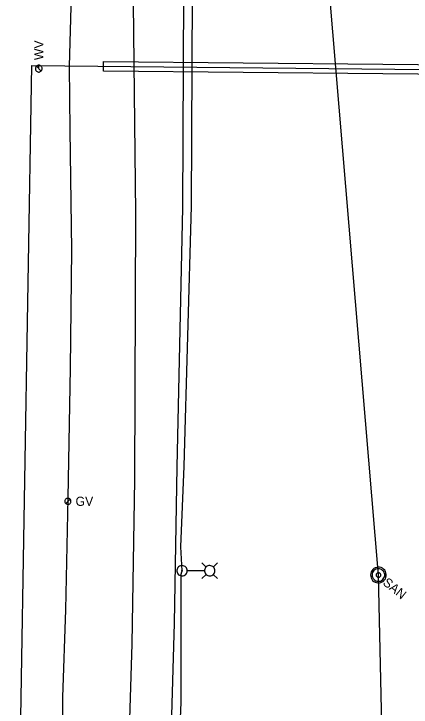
# Model space of a CAD drawing. Extents: x 596028 to 606371, y 330010 to 403088.
# Drawn here: x 604825.8 to 604992.6, y 333256.4 to 333547.6 of the extents above; entities that cross this region are included whole.
import ezdxf

# ---------------------------------------------------------------- set-up
doc = ezdxf.new("R2010")
doc.units = 0
for name, color, linetype in [('E_FTMS_Conduit', 7, 'Continuous'), ('E_LTG', 7, 'Continuous'), ('E_LTG_CID', 7, 'Continuous'), ('E_UTL_E_UG', 7, 'Continuous'), ('E_UTL_G', 7, 'Continuous'), ('E_UTL_G_UG', 7, 'Continuous'), ('E_UTL_SAN_MH', 7, 'Continuous'), ('E_UTL_SAN_UG_MMSD', 7, 'Continuous'), ('E_UTL_W', 7, 'Continuous'), ('E_UTL_W_UG', 7, 'Continuous')]:
    doc.layers.add(name, color=color, linetype=linetype)

msp = doc.modelspace()

# ---------------------------------------------------------------- linework, layer by layer
at = {"layer": 'E_FTMS_Conduit'}
msp.add_lwpolyline([(604833.62, 332786.94), (604837.8, 332828.79), (604843.62, 332859.54), (604848.45, 332908.55), (604857.59, 332953.99), (604870.57, 332999.81), (604881.56, 333070.85), (604883.3, 333104.02), (604886.34, 333150.08), (604892.01, 333248.16), (604893.18, 333291.76), (604894.37, 333357.39), (604896.64, 333466.11), (604897.17, 333555.99)], dxfattribs=at)
at = {"layer": 'E_LTG'}
for points in [[(604906.45, 333315.24), (604904.67, 333317.01)], [(604909.5, 333315.24), (604911.27, 333317.01)], [(604898.55, 333313.71), (604898.51, 333314.13), (604898.39, 333314.52), (604898.2, 333314.89), (604897.94, 333315.21), (604897.63, 333315.49), (604897.27, 333315.69), (604896.88, 333315.83), (604896.47, 333315.89), (604896.06, 333315.87), (604895.66, 333315.77), (604895.28, 333315.6), (604894.95, 333315.36), (604894.66, 333315.06), (604894.44, 333314.71), (604894.28, 333314.33), (604894.2, 333313.92), (604894.2, 333313.51), (604894.28, 333313.1), (604894.44, 333312.72), (604894.66, 333312.37), (604894.95, 333312.07), (604895.28, 333311.83), (604895.66, 333311.66), (604896.06, 333311.56), (604896.47, 333311.54), (604896.88, 333311.6), (604897.27, 333311.73), (604897.63, 333311.94), (604897.94, 333312.21), (604898.2, 333312.54), (604898.39, 333312.9), (604898.51, 333313.3), (604898.55, 333313.71)], [(604896.54, 333313.71), (604896.53, 333313.74), (604896.52, 333313.78), (604896.51, 333313.8), (604896.49, 333313.83), (604896.47, 333313.85), (604896.44, 333313.86), (604896.41, 333313.88), (604896.38, 333313.88), (604896.35, 333313.88), (604896.32, 333313.87), (604896.29, 333313.86), (604896.26, 333313.84), (604896.24, 333313.82), (604896.22, 333313.79), (604896.21, 333313.76), (604896.2, 333313.73), (604896.2, 333313.7), (604896.21, 333313.67), (604896.22, 333313.64), (604896.24, 333313.61), (604896.26, 333313.59), (604896.29, 333313.57), (604896.32, 333313.56), (604896.35, 333313.55), (604896.38, 333313.55), (604896.41, 333313.55), (604896.44, 333313.56), (604896.47, 333313.58), (604896.49, 333313.6), (604896.51, 333313.62), (604896.52, 333313.65), (604896.53, 333313.68), (604896.54, 333313.71)], [(604910.15, 333313.71), (604910.11, 333314.13), (604909.99, 333314.52), (604909.8, 333314.89), (604909.55, 333315.21), (604909.24, 333315.49), (604908.88, 333315.69), (604908.49, 333315.83), (604908.08, 333315.89), (604907.66, 333315.87), (604907.26, 333315.77), (604906.89, 333315.6), (604906.55, 333315.36), (604906.26, 333315.06), (604906.04, 333314.71), (604905.89, 333314.33), (604905.81, 333313.92), (604905.81, 333313.51), (604905.89, 333313.1), (604906.04, 333312.72), (604906.26, 333312.37), (604906.55, 333312.07), (604906.89, 333311.83), (604907.26, 333311.66), (604907.66, 333311.56), (604908.08, 333311.54), (604908.49, 333311.6), (604908.88, 333311.73), (604909.24, 333311.94), (604909.55, 333312.21), (604909.8, 333312.54), (604909.99, 333312.9), (604910.11, 333313.3), (604910.15, 333313.71)], [(604905.76, 333313.71), (604898.58, 333313.71)], [(604906.45, 333312.19), (604904.67, 333310.41)], [(604909.5, 333312.19), (604911.27, 333310.41)]]:
    msp.add_lwpolyline(points, dxfattribs=at)
at = {"layer": 'E_LTG_CID'}
msp.add_lwpolyline([(604885.55, 333001.94), (604887.55, 333053.11), (604887.38, 333057.43), (604890.09, 333114.03), (604893.58, 333149.05), (604892.31, 333167.75), (604894.55, 333225.52), (604896.01, 333258.34), (604895.95, 333311.87), (604895.91, 333311.87), (604896.37, 333313.71), (604895.92, 333323.72), (604897.23, 333357.63), (604900.28, 333466.82), (604900.83, 333555.9)], dxfattribs=at)
at = {"layer": 'E_UTL_E_UG'}
msp.add_lwpolyline([(604808.26, 332737.58), (604807.78, 332750.65), (604807.96, 332775.5), (604808.38, 332791.31), (604815.08, 332849.74), (604822.32, 332885.57), (604833.34, 332928.58), (604839.6, 332951.01), (604848.87, 332992.8), (604856.97, 333034.28), (604864.88, 333090.5), (604871.07, 333164.58), (604871.07, 333164.57), (604871.34, 333168.95), (604872.08, 333173.54), (604873.02, 333206.22), (604875.47, 333283.07), (604876.52, 333351.85), (604877.02, 333463.99), (604875.73, 333577.42)], dxfattribs=at)
at = {"layer": 'E_UTL_G'}
for points in [[(604849.73, 333342.89), (604849.71, 333343.13), (604849.64, 333343.37), (604849.52, 333343.58), (604849.37, 333343.78), (604849.19, 333343.94), (604848.98, 333344.06), (604848.75, 333344.14), (604848.51, 333344.17), (604848.26, 333344.16), (604848.03, 333344.1), (604847.8, 333344), (604847.6, 333343.86), (604847.44, 333343.68), (604847.3, 333343.48), (604847.21, 333343.25), (604847.17, 333343.01), (604847.17, 333342.77), (604847.21, 333342.53), (604847.3, 333342.3), (604847.44, 333342.1), (604847.6, 333341.92), (604847.8, 333341.78), (604848.03, 333341.68), (604848.26, 333341.62), (604848.51, 333341.61), (604848.75, 333341.64), (604848.98, 333341.72), (604849.19, 333341.84), (604849.37, 333342), (604849.52, 333342.2), (604849.64, 333342.41), (604849.71, 333342.65), (604849.73, 333342.89)], [(604847.54, 333341.98), (604849.35, 333343.8)]]:
    msp.add_lwpolyline(points, dxfattribs=at)
at = {"layer": 'E_UTL_G_UG'}
msp.add_lwpolyline([(604840.32, 333103.89), (604844.4, 333179.21), (604845.84, 333214.36), (604846.32, 333260.57), (604847.52, 333297.34), (604848.61, 333344.28), (604849.51, 333398.76), (604850.08, 333448.55), (604849.36, 333498.7), (604849.17, 333525.59), (604850.33, 333570.75), (604849.85, 333594.59)], dxfattribs=at)
at = {"layer": 'E_UTL_SAN_MH'}
for points in [[(604981.39, 333309.84), (604981.74, 333310.37), (604981.98, 333310.94), (604982.11, 333311.56), (604982.12, 333312.19), (604982.01, 333312.8), (604981.79, 333313.39), (604981.46, 333313.92), (604981.03, 333314.38), (604980.53, 333314.75), (604979.96, 333315.02), (604979.35, 333315.18), (604978.72, 333315.22), (604978.1, 333315.14), (604977.51, 333314.94), (604976.96, 333314.64), (604976.48, 333314.24), (604976.08, 333313.75), (604975.79, 333313.2), (604975.6, 333312.6), (604975.53, 333311.97), (604975.58, 333311.35), (604975.75, 333310.74), (604976.03, 333310.18), (604976.41, 333309.68), (604976.88, 333309.26), (604977.42, 333308.94), (604978.01, 333308.73), (604978.62, 333308.63), (604979.25, 333308.65), (604979.86, 333308.79), (604980.44, 333309.04), (604980.95, 333309.4), (604981.39, 333309.84)], [(604980.88, 333310.26), (604981.16, 333310.68), (604981.35, 333311.14), (604981.46, 333311.63), (604981.46, 333312.13), (604981.38, 333312.63), (604981.2, 333313.1), (604980.93, 333313.52), (604980.59, 333313.89), (604980.19, 333314.19), (604979.73, 333314.4), (604979.25, 333314.53), (604978.75, 333314.56), (604978.25, 333314.5), (604977.77, 333314.34), (604977.33, 333314.1), (604976.95, 333313.77), (604976.63, 333313.38), (604976.4, 333312.94), (604976.25, 333312.46), (604976.19, 333311.96), (604976.23, 333311.46), (604976.37, 333310.98), (604976.59, 333310.53), (604976.89, 333310.13), (604977.27, 333309.8), (604977.7, 333309.54), (604978.17, 333309.37), (604978.67, 333309.29), (604979.17, 333309.3), (604979.66, 333309.41), (604980.12, 333309.62), (604980.53, 333309.9), (604980.88, 333310.26)], [(604979.6, 333311.3), (604979.7, 333311.46), (604979.78, 333311.63), (604979.82, 333311.81), (604979.82, 333312), (604979.79, 333312.19), (604979.72, 333312.36), (604979.62, 333312.52), (604979.49, 333312.66), (604979.34, 333312.77), (604979.17, 333312.85), (604978.99, 333312.9), (604978.8, 333312.91), (604978.61, 333312.89), (604978.43, 333312.83), (604978.27, 333312.74), (604978.13, 333312.62), (604978.01, 333312.47), (604977.92, 333312.3), (604977.86, 333312.12), (604977.84, 333311.94), (604977.86, 333311.75), (604977.91, 333311.57), (604977.99, 333311.4), (604978.1, 333311.25), (604978.25, 333311.12), (604978.41, 333311.03), (604978.58, 333310.96), (604978.77, 333310.93), (604978.96, 333310.94), (604979.14, 333310.98), (604979.31, 333311.06), (604979.47, 333311.16), (604979.6, 333311.3)]]:
    msp.add_lwpolyline(points, dxfattribs=at)
at = {"layer": 'E_UTL_SAN_UG_MMSD'}
for points in [[(604978.83, 333311.92), (604918.55, 334029.79), (604889.58, 334663.41)], [(604992.09, 332721.29), (604978.83, 333311.92)]]:
    msp.add_lwpolyline(points, dxfattribs=at)
at = {"layer": 'E_UTL_W'}
for points in [[(604836.2, 333526.01), (604835.93, 333525.98), (604835.67, 333525.91), (604835.43, 333525.78), (604835.22, 333525.62), (604835.04, 333525.41), (604834.91, 333525.18), (604834.82, 333524.92), (604834.78, 333524.65), (604834.79, 333524.38), (604834.85, 333524.12), (604834.97, 333523.87), (604835.12, 333523.65), (604835.32, 333523.46), (604835.55, 333523.32), (604835.8, 333523.22), (604836.07, 333523.16), (604836.34, 333523.16), (604836.6, 333523.22), (604836.86, 333523.32), (604837.08, 333523.46), (604837.28, 333523.65), (604837.44, 333523.87), (604837.55, 333524.12), (604837.61, 333524.38), (604837.63, 333524.65), (604837.59, 333524.92), (604837.5, 333525.18), (604837.36, 333525.41), (604837.19, 333525.62), (604836.97, 333525.78), (604836.73, 333525.91), (604836.47, 333525.98), (604836.2, 333526.01)], [(604837.21, 333523.58), (604835.19, 333525.59)]]:
    msp.add_lwpolyline(points, dxfattribs=at)
at = {"layer": 'E_UTL_W_UG'}
for p, q in [((604828.69, 333252.06), (604833.35, 333525.85)), ((604833.35, 333525.85), (605066.5, 333523.64)), ((604836.2, 333524.58), (604836.2, 333525.82))]:
    msp.add_line(p, q, dxfattribs=at)
msp.add_lwpolyline([(604863.39, 333527.57), (605039.35, 333525.9), (605039.32, 333521.9), (604863.35, 333523.57)], close=True, dxfattribs=at)

# ---------------------------------------------------------------- texts
at = {"layer": 'E_UTL_G'}
msp.add_text('GV', height=3.85, dxfattribs=at).set_placement((604851.65, 333340.97))
at = {"layer": 'E_UTL_SAN_MH'}
msp.add_text('SAN', height=3.849, rotation=320.9476, dxfattribs=at).set_placement((604980.37, 333308.17))
at = {"layer": 'E_UTL_W'}
msp.add_text('WV', height=3.85, rotation=90, dxfattribs=at).set_placement((604838.13, 333528.15))

doc.saveas('drawing.dxf')
